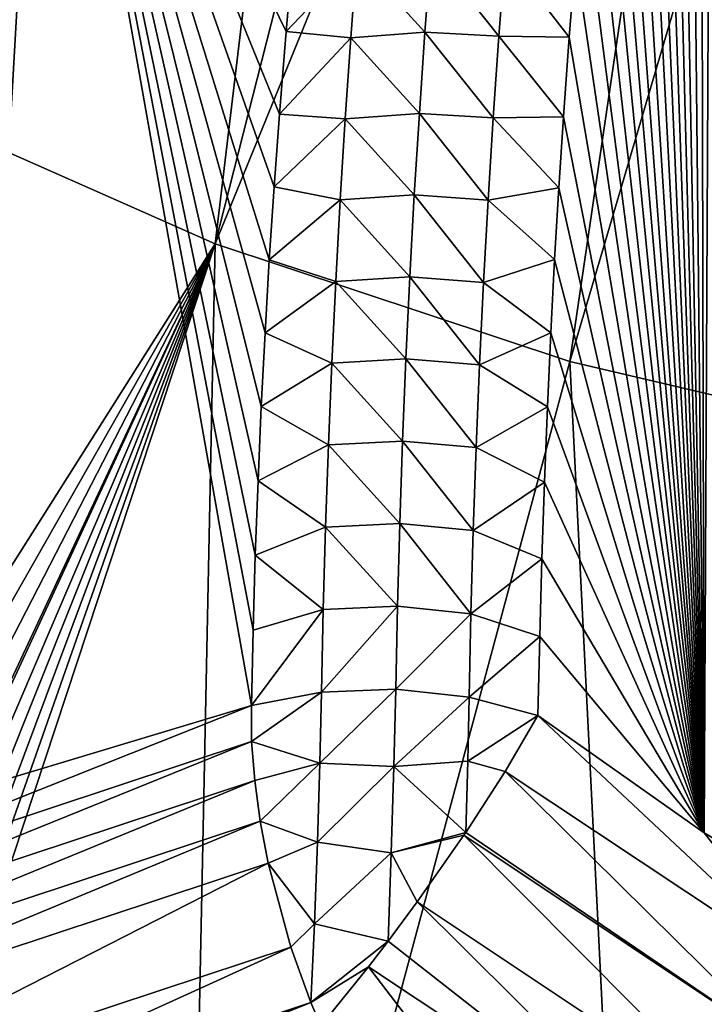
# Model space of a CAD drawing. Header units: metres. Extents: x -109 to 109, y -452 to 89.
# Tile 293 of 656: x -88.67 to -84.28, y -48.35 to -42.03. Entities that reach past the tile are written whole.
import ezdxf

# ---------------------------------------------------------------- set-up
doc = ezdxf.new("R2010")
doc.units = ezdxf.units.M
doc.layers.add('solid_K244270000C71_000', color=7, linetype='CONTINUOUS')

msp = doc.modelspace()

# ---------------------------------------------------------------- linework, layer by layer
at = {"layer": 'solid_K244270000C71_000'}
for points in [[(-89.495613, -42.545258, 11.878278), (-91.339989, -41.459778, 13.406404), (-87.364227, -32.896179, 8.485634)], [(-89.495613, -42.545258, 11.878278), (-87.364227, -32.896179, 8.485634), (-86.218277, -33.441986, 7.706139)], [(-87.416069, -43.466724, 10.562288), (-89.495613, -42.545258, 11.878278), (-86.218277, -33.441986, 7.706139)], [(-87.416069, -43.466724, 10.562288), (-86.218277, -33.441986, 7.706139), (-84.989403, -33.924824, 7.016579)], [(-87.416069, -43.466724, 10.562288), (-84.989403, -33.924824, 7.016579), (-83.68811, -34.340561, 6.422843)], [(-85.140305, -44.220352, 9.485995), (-87.416069, -43.466724, 10.562288), (-83.68811, -34.340561, 6.422843)], [(-85.140305, -44.220352, 9.485995), (-83.68811, -34.340561, 6.422843), (-82.325485, -34.685658, 5.929994)], [(-82.709236, -44.792599, 8.668745), (-85.140305, -44.220352, 9.485995), (-82.325485, -34.685658, 5.929994)], [(-84.278702, -47.246185, 59.869381), (-84.2183, -35.050026, 50.642845), (-84.307465, -35.522957, 51.052597)], [(-84.278702, -47.246185, 59.869381), (-83.193443, -47.888935, 59.756733), (-84.2183, -35.050026, 50.642845)], [(-84.278702, -47.246185, 59.869381), (-84.307465, -35.522957, 51.052597), (-84.394775, -36.012508, 51.474491)], [(-84.278702, -47.246185, 59.869381), (-84.394775, -36.012508, 51.474491), (-84.480759, -36.51701, 51.907555)], [(-84.278702, -47.246185, 59.869381), (-84.480759, -36.51701, 51.907555), (-84.550934, -36.95013, 52.277637)], [(-84.278702, -47.246185, 59.869381), (-84.550934, -36.95013, 52.277637), (-84.619331, -37.396038, 52.656715)], [(-84.278702, -47.246185, 59.869381), (-84.619331, -37.396038, 52.656715), (-84.68557, -37.855881, 53.045361)], [(-84.278702, -47.246185, 59.869381), (-84.68557, -37.855881, 53.045361), (-84.750114, -38.328278, 53.44281)], [(-84.278702, -47.246185, 59.869381), (-84.750114, -38.328278, 53.44281), (-84.813156, -38.812737, 53.848782)], [(-84.278702, -47.246185, 59.869381), (-84.813156, -38.812737, 53.848782), (-84.87413, -39.311008, 54.264198)], [(-88.974251, -46.966766, 59.262619), (-88.514847, -38.917652, 52.655231), (-90.404175, -39.573875, 51.624851)], [(-88.974251, -46.966766, 59.262619), (-87.183487, -46.428024, 60.032021), (-88.514847, -38.917652, 52.655231)], [(-86.961082, -42.104153, 56.622761), (-86.914291, -41.578434, 56.196217), (-88.514847, -38.917652, 52.655231)], [(-87.003761, -42.634026, 57.050007), (-86.961082, -42.104153, 56.622761), (-88.514847, -38.917652, 52.655231)], [(-87.037682, -43.10017, 57.423641), (-87.003761, -42.634026, 57.050007), (-88.514847, -38.917652, 52.655231)], [(-87.068352, -43.567932, 57.796482), (-87.037682, -43.10017, 57.423641), (-88.514847, -38.917652, 52.655231)], [(-87.095787, -44.038013, 58.169098), (-87.068352, -43.567932, 57.796482), (-88.514847, -38.917652, 52.655231)], [(-87.119949, -44.510731, 58.541733), (-87.095787, -44.038013, 58.169098), (-88.514847, -38.917652, 52.655231)], [(-87.140823, -44.986092, 58.914368), (-87.119949, -44.510731, 58.541733), (-88.514847, -38.917652, 52.655231)], [(-87.158386, -45.464088, 59.286976), (-87.140823, -44.986092, 58.914368), (-88.514847, -38.917652, 52.655231)], [(-87.172615, -45.944733, 59.659538), (-87.158386, -45.464088, 59.286976), (-88.514847, -38.917652, 52.655231)], [(-87.183487, -46.428024, 60.032021), (-87.172615, -45.944733, 59.659538), (-88.514847, -38.917652, 52.655231)], [(-84.278702, -47.246185, 59.869381), (-84.87413, -39.311008, 54.264198), (-84.924332, -39.75042, 54.628483)], [(-84.278702, -47.246185, 59.869381), (-84.924332, -39.75042, 54.628483), (-84.97226, -40.202374, 55.00095)], [(-84.278702, -47.246185, 59.869381), (-84.97226, -40.202374, 55.00095), (-85.018021, -40.667862, 55.382397)], [(-84.278702, -47.246185, 59.869381), (-85.018021, -40.667862, 55.382397), (-85.062447, -41.146576, 55.773113)], [(-84.278702, -47.246185, 59.869381), (-85.062447, -41.146576, 55.773113), (-85.104996, -41.637417, 56.171894)], [(-86.507202, -41.625454, 56.417728), (-86.914291, -41.578434, 56.196217), (-86.961082, -42.104153, 56.622761)], [(-86.546425, -42.143581, 56.839653), (-86.507202, -41.625454, 56.417728), (-86.961082, -42.104153, 56.622761)], [(-86.070015, -42.106609, 56.867825), (-86.507202, -41.625454, 56.417728), (-86.546425, -42.143581, 56.839653)], [(-86.070015, -42.106609, 56.867825), (-86.030556, -41.585995, 56.44521), (-86.507202, -41.625454, 56.417728)], [(-85.595711, -42.132706, 56.80077), (-86.030556, -41.585995, 56.44521), (-86.070015, -42.106609, 56.867825)], [(-85.595711, -42.132706, 56.80077), (-85.555611, -41.608852, 56.376846), (-86.030556, -41.585995, 56.44521)], [(-85.595711, -42.132706, 56.80077), (-85.145081, -42.139259, 56.577461), (-85.555611, -41.608852, 56.376846)], [(-85.555611, -41.608852, 56.376846), (-85.145081, -42.139259, 56.577461), (-85.104996, -41.637417, 56.171894)], [(-84.278702, -47.246185, 59.869381), (-85.104996, -41.637417, 56.171894), (-85.145081, -42.139259, 56.577461)], [(-86.546425, -42.143581, 56.839653), (-86.961082, -42.104153, 56.622761), (-87.003761, -42.634026, 57.050007)], [(-86.582054, -42.663219, 57.259979), (-86.546425, -42.143581, 56.839653), (-87.003761, -42.634026, 57.050007)], [(-86.105843, -42.628704, 57.288921), (-86.546425, -42.143581, 56.839653), (-86.582054, -42.663219, 57.259979)], [(-86.105843, -42.628704, 57.288921), (-86.070015, -42.106609, 56.867825), (-86.546425, -42.143581, 56.839653)], [(-85.632126, -42.658016, 57.223251), (-86.070015, -42.106609, 56.867825), (-86.105843, -42.628704, 57.288921)], [(-85.632126, -42.658016, 57.223251), (-85.595711, -42.132706, 56.80077), (-86.070015, -42.106609, 56.867825)], [(-85.632126, -42.658016, 57.223251), (-85.182106, -42.65099, 56.988533), (-85.595711, -42.132706, 56.80077)], [(-85.595711, -42.132706, 56.80077), (-85.182106, -42.65099, 56.988533), (-85.145081, -42.139259, 56.577461)], [(-84.278702, -47.246185, 59.869381), (-85.145081, -42.139259, 56.577461), (-85.182106, -42.65099, 56.988533)], [(-90.500847, -48.343018, 14.248221), (-89.495613, -42.545258, 11.878278), (-87.416069, -43.466724, 10.562288)], [(-86.582054, -42.663219, 57.259979), (-87.003761, -42.634026, 57.050007), (-87.037682, -43.10017, 57.423641)], [(-86.138092, -43.152271, 57.708473), (-86.105843, -42.628704, 57.288921), (-86.582054, -42.663219, 57.259979)], [(-85.664886, -43.184769, 57.644268), (-86.105843, -42.628704, 57.288921), (-86.138092, -43.152271, 57.708473)], [(-85.664886, -43.184769, 57.644268), (-85.632126, -42.658016, 57.223251), (-86.105843, -42.628704, 57.288921)], [(-86.614128, -43.184361, 57.67868), (-86.582054, -42.663219, 57.259979), (-87.037682, -43.10017, 57.423641)], [(-86.138092, -43.152271, 57.708473), (-86.582054, -42.663219, 57.259979), (-86.614128, -43.184361, 57.67868)], [(-85.664886, -43.184769, 57.644268), (-85.211525, -43.105995, 57.35173), (-85.632126, -42.658016, 57.223251)], [(-85.632126, -42.658016, 57.223251), (-85.211525, -43.105995, 57.35173), (-85.182106, -42.65099, 56.988533)], [(-84.278702, -47.246185, 59.869381), (-85.182106, -42.65099, 56.988533), (-85.211525, -43.105995, 57.35173)], [(-86.614128, -43.184361, 57.67868), (-87.037682, -43.10017, 57.423641), (-87.068352, -43.567932, 57.796482)], [(-86.166786, -43.677292, 58.126457), (-86.138092, -43.152271, 57.708473), (-86.614128, -43.184361, 57.67868)], [(-85.694023, -43.712948, 58.063793), (-86.138092, -43.152271, 57.708473), (-86.166786, -43.677292, 58.126457)], [(-85.694023, -43.712948, 58.063793), (-85.664886, -43.184769, 57.644268), (-86.138092, -43.152271, 57.708473)], [(-85.664886, -43.184769, 57.644268), (-85.237984, -43.567421, 57.717796), (-85.211525, -43.105995, 57.35173)], [(-84.278702, -47.246185, 59.869381), (-85.211525, -43.105995, 57.35173), (-85.237984, -43.567421, 57.717796)], [(-86.642677, -43.706997, 58.095741), (-86.614128, -43.184361, 57.67868), (-87.068352, -43.567932, 57.796482)], [(-86.166786, -43.677292, 58.126457), (-86.614128, -43.184361, 57.67868), (-86.642677, -43.706997, 58.095741)], [(-85.694023, -43.712948, 58.063793), (-85.237984, -43.567421, 57.717796), (-85.664886, -43.184769, 57.644268)], [(-90.473381, -48.839916, 14.373973), (-90.500847, -48.343018, 14.248221), (-87.416069, -43.466724, 10.562288)], [(-90.447823, -49.356255, 14.511208), (-90.473381, -48.839916, 14.373973), (-87.416069, -43.466724, 10.562288)], [(-90.424706, -49.89378, 14.661293), (-90.447823, -49.356255, 14.511208), (-87.416069, -43.466724, 10.562288)], [(-90.421951, -49.962147, 14.680847), (-90.424706, -49.89378, 14.661293), (-87.416069, -43.466724, 10.562288)], [(-90.403336, -50.451096, 14.823588), (-90.421951, -49.962147, 14.680847), (-87.416069, -43.466724, 10.562288)], [(-90.387878, -50.907249, 14.96147), (-90.403336, -50.451096, 14.823588), (-87.416069, -43.466724, 10.562288)], [(-90.374084, -51.377991, 15.108671), (-90.387878, -50.907249, 14.96147), (-87.416069, -43.466724, 10.562288)], [(-90.361992, -51.863602, 15.265554), (-90.374084, -51.377991, 15.108671), (-87.416069, -43.466724, 10.562288)], [(-90.351044, -52.362827, 15.431498), (-90.361992, -51.863602, 15.265554), (-87.416069, -43.466724, 10.562288)], [(-87.621147, -53.464233, 13.92085), (-90.351044, -52.362827, 15.431498), (-87.416069, -43.466724, 10.562288)], [(-87.621147, -53.464233, 13.92085), (-87.416069, -43.466724, 10.562288), (-85.140305, -44.220352, 9.485995)], [(-86.642677, -43.706997, 58.095741), (-87.068352, -43.567932, 57.796482), (-87.095787, -44.038013, 58.169098)], [(-85.694023, -43.712948, 58.063793), (-85.261986, -44.036201, 58.087769), (-85.237984, -43.567421, 57.717796)], [(-84.278702, -47.246185, 59.869381), (-85.237984, -43.567421, 57.717796), (-85.261986, -44.036201, 58.087769)], [(-86.667717, -44.231106, 58.511143), (-86.642677, -43.706997, 58.095741), (-87.095787, -44.038013, 58.169098)], [(-86.191948, -44.203754, 58.542858), (-86.642677, -43.706997, 58.095741), (-86.667717, -44.231106, 58.511143)], [(-86.191948, -44.203754, 58.542858), (-86.166786, -43.677292, 58.126457), (-86.642677, -43.706997, 58.095741)], [(-85.719566, -44.242535, 58.481804), (-86.166786, -43.677292, 58.126457), (-86.191948, -44.203754, 58.542858)], [(-85.719566, -44.242535, 58.481804), (-85.694023, -43.712948, 58.063793), (-86.166786, -43.677292, 58.126457)], [(-85.719566, -44.242535, 58.481804), (-85.261986, -44.036201, 58.087769), (-85.694023, -43.712948, 58.063793)], [(-86.667717, -44.231106, 58.511143), (-87.095787, -44.038013, 58.169098), (-87.119949, -44.510731, 58.541733)], [(-85.719566, -44.242535, 58.481804), (-85.283585, -44.512421, 58.461723), (-85.261986, -44.036201, 58.087769)], [(-84.278702, -47.246185, 59.869381), (-85.261986, -44.036201, 58.087769), (-85.283585, -44.512421, 58.461723)], [(-84.637459, -54.254597, 12.729218), (-87.621147, -53.464233, 13.92085), (-85.140305, -44.220352, 9.485995)], [(-86.2136, -44.731644, 58.957649), (-86.191948, -44.203754, 58.542858), (-86.667717, -44.231106, 58.511143)], [(-85.741539, -44.773514, 58.898277), (-86.191948, -44.203754, 58.542858), (-86.2136, -44.731644, 58.957649)], [(-85.741539, -44.773514, 58.898277), (-85.719566, -44.242535, 58.481804), (-86.191948, -44.203754, 58.542858)], [(-84.637459, -54.254597, 12.729218), (-85.140305, -44.220352, 9.485995), (-82.709236, -44.792599, 8.668745)], [(-86.689278, -44.756683, 58.924866), (-86.667717, -44.231106, 58.511143), (-87.119949, -44.510731, 58.541733)], [(-86.2136, -44.731644, 58.957649), (-86.667717, -44.231106, 58.511143), (-86.689278, -44.756683, 58.924866)], [(-85.741539, -44.773514, 58.898277), (-85.283585, -44.512421, 58.461723), (-85.719566, -44.242535, 58.481804)], [(-86.689278, -44.756683, 58.924866), (-87.119949, -44.510731, 58.541733), (-87.140823, -44.986092, 58.914368)], [(-85.741539, -44.773514, 58.898277), (-85.302788, -44.996086, 58.839653), (-85.283585, -44.512421, 58.461723)], [(-84.278702, -47.246185, 59.869381), (-85.283585, -44.512421, 58.461723), (-85.302788, -44.996086, 58.839653)], [(-86.231766, -45.260944, 59.370811), (-86.2136, -44.731644, 58.957649), (-86.689278, -44.756683, 58.924866)], [(-85.759956, -45.305874, 59.313187), (-86.2136, -44.731644, 58.957649), (-86.231766, -45.260944, 59.370811)], [(-85.759956, -45.305874, 59.313187), (-85.741539, -44.773514, 58.898277), (-86.2136, -44.731644, 58.957649)], [(-86.707375, -45.283714, 59.336891), (-86.689278, -44.756683, 58.924866), (-87.140823, -44.986092, 58.914368)], [(-86.231766, -45.260944, 59.370811), (-86.689278, -44.756683, 58.924866), (-86.707375, -45.283714, 59.336891)], [(-85.759956, -45.305874, 59.313187), (-85.302788, -44.996086, 58.839653), (-85.741539, -44.773514, 58.898277)], [(-84.457489, -53.660328, 12.419152), (-84.637459, -54.254597, 12.729218), (-82.709236, -44.792599, 8.668745)], [(-84.277023, -53.091419, 12.123938), (-84.457489, -53.660328, 12.419152), (-82.709236, -44.792599, 8.668745)], [(-86.707375, -45.283714, 59.336891), (-87.140823, -44.986092, 58.914368), (-87.158386, -45.464088, 59.286976)], [(-85.759956, -45.305874, 59.313187), (-85.319595, -45.487202, 59.22155), (-85.302788, -44.996086, 58.839653)], [(-84.278702, -47.246185, 59.869381), (-85.302788, -44.996086, 58.839653), (-85.319595, -45.487202, 59.22155)], [(-86.722046, -45.812183, 59.7472), (-86.707375, -45.283714, 59.336891), (-87.158386, -45.464088, 59.286976)], [(-86.246475, -45.791649, 59.782326), (-86.707375, -45.283714, 59.336891), (-86.722046, -45.812183, 59.7472)], [(-86.246475, -45.791649, 59.782326), (-86.231766, -45.260944, 59.370811), (-86.707375, -45.283714, 59.336891)], [(-85.774849, -45.839596, 59.726517), (-86.231766, -45.260944, 59.370811), (-86.246475, -45.791649, 59.782326)], [(-85.774849, -45.839596, 59.726517), (-85.759956, -45.305874, 59.313187), (-86.231766, -45.260944, 59.370811)], [(-85.774849, -45.839596, 59.726517), (-85.319595, -45.487202, 59.22155), (-85.759956, -45.305874, 59.313187)], [(-86.722046, -45.812183, 59.7472), (-87.158386, -45.464088, 59.286976), (-87.172615, -45.944733, 59.659538)], [(-85.774849, -45.839596, 59.726517), (-85.334015, -45.985771, 59.607407), (-85.319595, -45.487202, 59.22155)], [(-84.278702, -47.246185, 59.869381), (-85.319595, -45.487202, 59.22155), (-85.334015, -45.985771, 59.607407)], [(-86.246475, -45.791649, 59.782326), (-86.722046, -45.812183, 59.7472), (-86.733307, -46.342083, 60.155773)], [(-86.246475, -45.791649, 59.782326), (-86.733307, -46.342083, 60.155773), (-86.257736, -46.323734, 60.192173)], [(-85.774849, -45.839596, 59.726517), (-86.246475, -45.791649, 59.782326), (-86.257736, -46.323734, 60.192173)], [(-86.722046, -45.812183, 59.7472), (-87.172615, -45.944733, 59.659538), (-87.183487, -46.428024, 60.032021)], [(-86.733307, -46.342083, 60.155773), (-86.722046, -45.812183, 59.7472), (-87.183487, -46.428024, 60.032021)], [(-85.774849, -45.839596, 59.726517), (-86.257736, -46.323734, 60.192173), (-85.786232, -46.37466, 60.138237)], [(-85.774849, -45.839596, 59.726517), (-85.786232, -46.37466, 60.138237), (-85.334015, -45.985771, 59.607407)], [(-85.786232, -46.37466, 60.138237), (-85.346046, -46.491802, 59.997219), (-85.334015, -45.985771, 59.607407)], [(-84.278702, -47.246185, 59.869381), (-85.334015, -45.985771, 59.607407), (-85.346046, -46.491802, 59.997219)], [(-87.181747, -46.660385, 60.186932), (-86.733307, -46.342083, 60.155773), (-87.183487, -46.428024, 60.032021)], [(-87.181747, -46.660385, 60.186932), (-86.744164, -46.79752, 60.416176), (-86.733307, -46.342083, 60.155773)], [(-86.744164, -46.79752, 60.416176), (-86.257736, -46.323734, 60.192173), (-86.733307, -46.342083, 60.155773)], [(-86.269653, -46.819592, 60.470924), (-86.257736, -46.323734, 60.192173), (-86.744164, -46.79752, 60.416176)], [(-86.269653, -46.819592, 60.470924), (-85.786232, -46.37466, 60.138237), (-86.257736, -46.323734, 60.192173)], [(-85.795906, -46.785645, 60.380043), (-85.786232, -46.37466, 60.138237), (-86.269653, -46.819592, 60.470924)], [(-85.795906, -46.785645, 60.380043), (-85.346046, -46.491802, 59.997219), (-85.786232, -46.37466, 60.138237)], [(-90.678429, -47.818336, 58.533226), (-87.183487, -46.428024, 60.032021), (-88.974251, -46.966766, 59.262619)], [(-90.678429, -47.818336, 58.533226), (-87.181747, -46.660385, 60.186932), (-87.183487, -46.428024, 60.032021)], [(-85.795906, -46.785645, 60.380043), (-85.556198, -46.852299, 60.317825), (-85.346046, -46.491802, 59.997219)], [(-85.556198, -46.852299, 60.317825), (-83.518417, -48.20512, 60.067581), (-85.346046, -46.491802, 59.997219)], [(-83.518417, -48.20512, 60.067581), (-84.278702, -47.246185, 59.869381), (-85.346046, -46.491802, 59.997219)], [(-90.678429, -47.818336, 58.533226), (-90.652634, -48.065575, 58.660778), (-87.181747, -46.660385, 60.186932)], [(-90.652634, -48.065575, 58.660778), (-87.162315, -46.909748, 60.311485), (-87.181747, -46.660385, 60.186932)], [(-87.181747, -46.660385, 60.186932), (-87.162315, -46.909748, 60.311485), (-86.744164, -46.79752, 60.416176)], [(-87.162315, -46.909748, 60.311485), (-87.12661, -47.171532, 60.402779), (-86.744164, -46.79752, 60.416176)], [(-87.12661, -47.171532, 60.402779), (-86.759315, -47.30592, 60.5452), (-86.744164, -46.79752, 60.416176)], [(-86.269653, -46.819592, 60.470924), (-86.744164, -46.79752, 60.416176), (-86.759315, -47.30592, 60.5452)], [(-85.795906, -46.785645, 60.380043), (-86.269653, -46.819592, 60.470924), (-85.80864, -47.243797, 60.514416)], [(-85.795906, -46.785645, 60.380043), (-85.80864, -47.243797, 60.514416), (-85.556198, -46.852299, 60.317825)], [(-86.2864, -47.373756, 60.598759), (-86.269653, -46.819592, 60.470924), (-86.759315, -47.30592, 60.5452)], [(-86.2864, -47.373756, 60.598759), (-85.80864, -47.243797, 60.514416), (-86.269653, -46.819592, 60.470924)], [(-85.80864, -47.243797, 60.514416), (-83.732162, -48.654247, 60.241013), (-85.556198, -46.852299, 60.317825)], [(-83.732162, -48.654247, 60.241013), (-83.518417, -48.20512, 60.067581), (-85.556198, -46.852299, 60.317825)], [(-90.652634, -48.065575, 58.660778), (-90.605225, -48.323502, 58.75761), (-87.162315, -46.909748, 60.311485)], [(-90.605225, -48.323502, 58.75761), (-87.12661, -47.171532, 60.402779), (-87.162315, -46.909748, 60.311485)], [(-90.605225, -48.323502, 58.75761), (-90.537125, -48.586937, 58.821758), (-87.12661, -47.171532, 60.402779)], [(-90.537125, -48.586937, 58.821758), (-87.075294, -47.440533, 60.458988), (-87.12661, -47.171532, 60.402779)], [(-87.12661, -47.171532, 60.402779), (-87.075294, -47.440533, 60.458988), (-86.759315, -47.30592, 60.5452)], [(-86.2864, -47.373756, 60.598759), (-85.820114, -47.260876, 60.520073), (-85.80864, -47.243797, 60.514416)], [(-86.2864, -47.373756, 60.598759), (-86.11937, -47.688755, 60.589561), (-85.820114, -47.260876, 60.520073)], [(-86.11937, -47.688755, 60.589561), (-83.971848, -49.121746, 60.279396), (-85.820114, -47.260876, 60.520073)], [(-85.80864, -47.243797, 60.514416), (-85.820114, -47.260876, 60.520073), (-83.732162, -48.654247, 60.241013)], [(-83.971848, -49.121746, 60.279396), (-83.732162, -48.654247, 60.241013), (-85.820114, -47.260876, 60.520073)], [(-83.518417, -48.20512, 60.067581), (-83.193443, -47.888935, 59.756733), (-84.278702, -47.246185, 59.869381)], [(-87.075294, -47.440533, 60.458988), (-86.777641, -47.830204, 60.533436), (-86.759315, -47.30592, 60.5452)], [(-86.2864, -47.373756, 60.598759), (-86.759315, -47.30592, 60.5452), (-86.777641, -47.830204, 60.533436)], [(-86.2864, -47.373756, 60.598759), (-86.777641, -47.830204, 60.533436), (-86.306526, -47.941525, 60.5653)], [(-86.2864, -47.373756, 60.598759), (-86.306526, -47.941525, 60.5653), (-86.11937, -47.688755, 60.589561)], [(-90.537125, -48.586937, 58.821758), (-90.344612, -49.109653, 58.847637), (-87.075294, -47.440533, 60.458988)], [(-90.344612, -49.109653, 58.847637), (-86.930275, -47.978977, 60.46241), (-87.075294, -47.440533, 60.458988)], [(-87.075294, -47.440533, 60.458988), (-86.930275, -47.978977, 60.46241), (-86.777641, -47.830204, 60.533436)], [(-86.306526, -47.941525, 60.5653), (-84.220856, -49.575184, 60.180069), (-86.11937, -47.688755, 60.589561)], [(-84.220856, -49.575184, 60.180069), (-83.971848, -49.121746, 60.279396), (-86.11937, -47.688755, 60.589561)], [(-86.930275, -47.978977, 60.46241), (-86.801506, -48.334568, 60.379669), (-86.777641, -47.830204, 60.533436)], [(-86.801506, -48.334568, 60.379669), (-86.306526, -47.941525, 60.5653), (-86.777641, -47.830204, 60.533436)], [(-86.801506, -48.334568, 60.379669), (-86.433113, -48.106384, 60.52145), (-86.306526, -47.941525, 60.5653)], [(-86.306526, -47.941525, 60.5653), (-86.433113, -48.106384, 60.52145), (-84.220856, -49.575184, 60.180069)], [(-90.344612, -49.109653, 58.847637), (-90.172523, -49.453342, 58.784241), (-86.930275, -47.978977, 60.46241)], [(-90.172523, -49.453342, 58.784241), (-86.801506, -48.334568, 60.379669), (-86.930275, -47.978977, 60.46241)], [(-86.801506, -48.334568, 60.379669), (-86.73848, -48.483292, 60.321529), (-86.433113, -48.106384, 60.52145)], [(-86.433113, -48.106384, 60.52145), (-86.73848, -48.483292, 60.321529), (-85.523056, -49.295547, 60.139771)], [(-86.433113, -48.106384, 60.52145), (-85.523056, -49.295547, 60.139771), (-84.220856, -49.575184, 60.180069)], [(-90.172523, -49.453342, 58.784241), (-90.090057, -49.593182, 58.736443), (-86.801506, -48.334568, 60.379669)], [(-86.801506, -48.334568, 60.379669), (-90.090057, -49.593182, 58.736443), (-88.453484, -48.999275, 59.584633)], [(-86.801506, -48.334568, 60.379669), (-88.453484, -48.999275, 59.584633), (-86.73848, -48.483292, 60.321529)]]:
    msp.add_3dface(points, dxfattribs=at)

doc.saveas('drawing.dxf')
